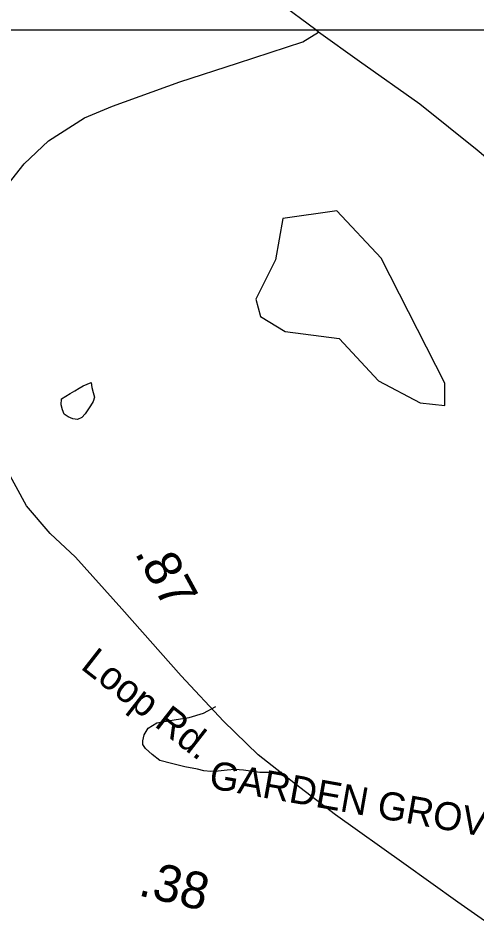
# Model space of a CAD drawing. Extents: x 1950930 to 2061844, y 904556 to 1017002.
# Drawn here: x 1998264 to 1999821, y 980013 to 983088 of the extents above; entities that cross this region are included whole.
import ezdxf

# ---------------------------------------------------------------- set-up
doc = ezdxf.new("R2010")
doc.units = 0
for name, color, linetype in [('Exist Hydrographic Misc Water Feature', 7, 'Continuous'), ('Exist Road Non-System Type 51', 7, 'Continuous'), ('Exist Road Non-System Type 51 Label', 7, 'Continuous'), ('Exist Road Primary US Structure Standard Bridge CELL', 7, 'Continuous'), ('Exist Road Secondary Type 51 Attributed', 7, 'Continuous'), ('Exist Road Secondary Type 51 Label', 7, 'Continuous'), ('Map Preparation Inset Cut Line', 7, 'Continuous')]:
    doc.layers.add(name, color=color, linetype=linetype)

msp = doc.modelspace()

# ---------------------------------------------------------------- linework, layer by layer
at = {"layer": 'Exist Hydrographic Misc Water Feature'}
for points in [[(1999712.2, 981772.9), (1999712.2, 981848.3), (1999496.2, 982272.9), (1999346.1, 982433.6), (1999163.2, 982407.9), (1999138.2, 982267.3), (1999071.2, 982134.1), (1999087.2, 982074.7), (1999171.2, 982023.6), (1999354.1, 982000.2), (1999487.2, 981856.3), (1999629.3, 981781.2), (1999712.2, 981772.9)], [(1998411.6, 981795.6), (1998426.1, 981804.3), (1998441.3, 981813.1), (1998456.3, 981822.6), (1998471.2, 981831.3), (1998485.4, 981839.2), (1998499.1, 981845.5), (1998512, 981850.2), (1998514.5, 981833.8), (1998518.6, 981816.3), (1998523.5, 981800.7), (1998519.2, 981786.1), (1998510.4, 981771.4), (1998501.4, 981757.7), (1998491.5, 981744), (1998480.7, 981731.9), (1998466.1, 981724.8), (1998449.7, 981727.6), (1998434.5, 981734.4), (1998421, 981742.9), (1998415, 981757.8), (1998410.3, 981774.4), (1998411.6, 981795.6)]]:
    msp.add_lwpolyline(points, dxfattribs=at)
at = {"layer": 'Exist Road Non-System Type 51'}
msp.add_lwpolyline([(1999159, 980527), (1999084.6, 980527.1), (1999028.9, 980535.4), (1998999.4, 980536.8), (1998974, 980535), (1998943.5, 980531.3), (1998918.1, 980530.9), (1998894.1, 980533.1), (1998873, 980537.8), (1998830.1, 980546.5), (1998784.4, 980557.1), (1998745.2, 980568.2), (1998719.4, 980587.6), (1998696.8, 980608.8), (1998687.5, 980622.2), (1998688, 980634.6), (1998692.6, 980654.4), (1998705.5, 980677.1), (1998735.5, 980695.2), (1998794.5, 980705.6), (1998844.9, 980713.1), (1998893.8, 980727.8), (1998935.9, 980751.4)], dxfattribs=at)
at = {"layer": 'Exist Road Secondary Type 51 Attributed'}
for points in [[(1999284.3, 983040.5), (1999274.7, 983047.6), (1999148.9, 983140.5)], [(1998230.6, 982523.9), (1998285.3, 982593.4), (1998367.4, 982671.4), (1998489.4, 982749.3), (1998584.1, 982789.3), (1998813.5, 982871.4), (1999009.3, 982934.3), (1999231.2, 983007.3), (1999284.3, 983040.5)], [(2000888.8, 981810.2), (2000710.4, 981938.9), (2000370.3, 982208.7), (2000083.9, 982418.5), (2000078, 982424.6), (1999821.9, 982639.4), (1999628.3, 982795.7), (1999422.6, 982940), (1999284.3, 983040.5)], [(1999952.5, 979950), (1999756.6, 980086.3), (1999572.9, 980218.5), (1999341.2, 980383), (1999205.3, 980487), (1999079.6, 980587.3), (1998961.9, 980701.5), (1998818, 980855.6), (1998616.7, 981082), (1998458.9, 981258.2), (1998373.1, 981338.4), (1998293.2, 981432.4), (1998215.9, 981574.1)]]:
    msp.add_lwpolyline(points, dxfattribs=at)
at = {"layer": 'Map Preparation Inset Cut Line'}
for p, q in [((1995235.3, 983047.6), (1999274.7, 983047.6)), ((1999274.7, 983047.6), (2001436.7, 983047.6))]:
    msp.add_line(p, q, dxfattribs=at)

# ---------------------------------------------------------------- texts
at = {"layer": 'Exist Road Non-System Type 51 Label'}
msp.add_text('  GARDEN GROVE RD', height=95, rotation=349.951, dxfattribs=at).set_placement((1998839.1, 980487.1))
at = {"layer": 'Exist Road Primary US Structure Standard Bridge CELL'}
for s, rotation, p in [('.87', 298.6245, (1998658.3, 981272.8)), ('.38', 346.5577, (1998668.5, 980110.7))]:
    msp.add_text(s, height=125, rotation=rotation, dxfattribs=at).set_placement(p)
at = {"layer": 'Exist Road Secondary Type 51 Label'}
msp.add_text('Loop Rd.', height=95, rotation=322.0191, dxfattribs=at).set_placement((1998472.9, 980881.7))

doc.saveas('drawing.dxf')
